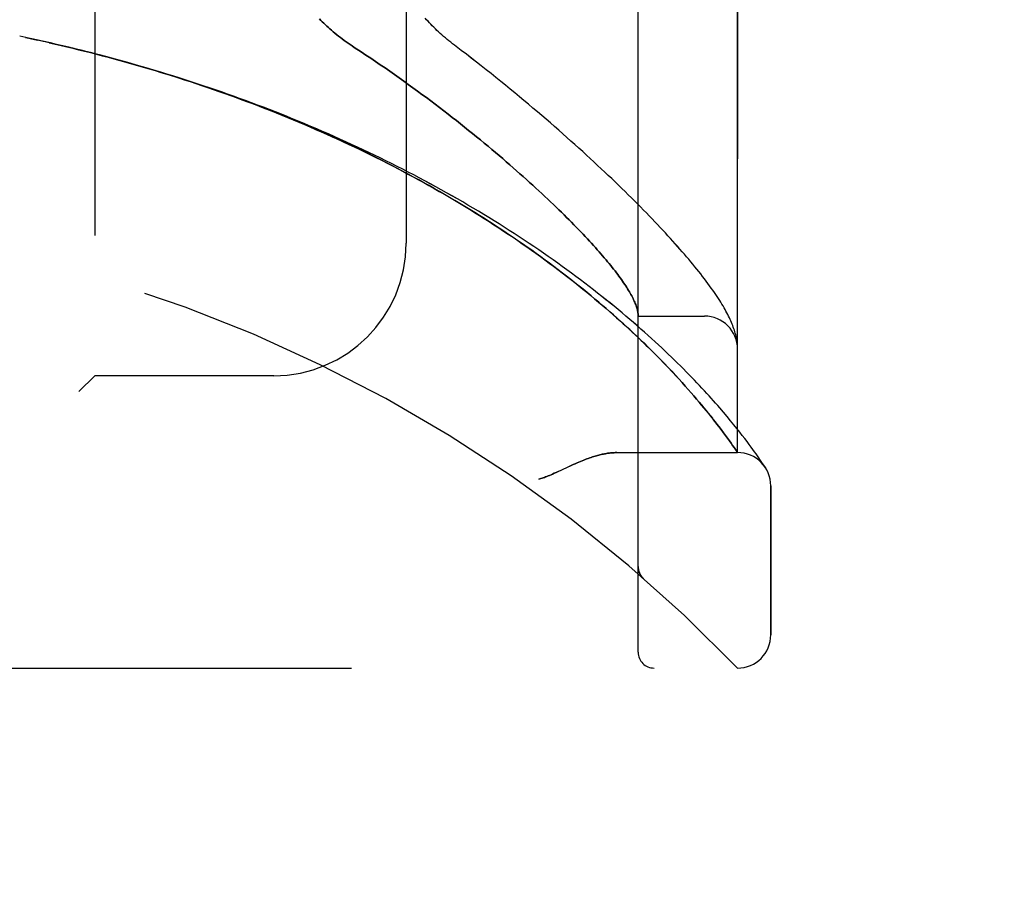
# Model space of a CAD drawing. Header units: inches. Extents: x 0 to 243, y 0 to 157.
# Tile 279 of 284: x 126.07 to 127.93, y 106.42 to 108.07. Entities that reach past the tile are written whole.
import ezdxf

# ---------------------------------------------------------------- set-up
doc = ezdxf.new("R2010")
doc.units = ezdxf.units.IN
doc.header["$LTSCALE"] = 13.357143
doc.header["$MEASUREMENT"] = 0
doc.linetypes.add('HIDDEN', pattern=[0.2, 0.1, -0.1])
doc.layers.get('0').update_dxf_attribs({"linetype": 'CONTINUOUS'})
for name, color, linetype in [('DIMENSIONS', 7, 'CONTINUOUS'), ('LEFTHAND_DOOR_ASSEMBLY', 7, 'CONTINUOUS'), ('RIGHTHAND_DOOR_ASSEMBLY', 7, 'CONTINUOUS')]:
    doc.layers.add(name, color=color, linetype=linetype)
doc.styles.get("Standard").update_dxf_attribs({"font": 'arial.ttf'})
doc.dimstyles.new('DIMSTYLE_1', dxfattribs={"dimtxt": 1.071429, "dimasz": 1.428571, "dimexe": 0.09, "dimexo": 0.07, "dimgap": 0.0375, "dimtad": 0, "dimtih": 1, "dimtoh": 1, "dimzin": 4, "dimdsep": 46, "dimtxsty": 'Standard', "dimblk": '_FILLED', "dimblk1": '_FILLED', "dimblk2": '_FILLED', "dimcen": 0.09, "dimadec": 3, "dimazin": 1, "dimtfac": 1, "dimtdec": 3, "dimtofl": 0, "dimtmove": 0, "dimatfit": 3, "dimldrblk": '_FILLED', "dimfxl": 0, "dimtolj": 1, "dimtzin": 4, "dimarcsym": 0})

# ---------------------------------------------------------------- blocks, each defined once
blk = doc.blocks.new('_FILLED')
at = {"color": 0, "linetype": 'ByBlock'}
blk.add_solid([(0, 0), (-1, 0.2), (-1, -0.2)], dxfattribs=at)
blk = doc.blocks.new('*D10')
at = {"layer": 'DIMENSIONS', "color": 2, "linetype": 'Continuous'}
for p, q in [((123.9524, 107.1964), (123.9524, 104.9103)), ((141.6184, 107.1964), (141.6184, 104.9103)), ((123.9524, 106.196), (130.3777, 106.196)), ((141.6184, 106.196), (135.1931, 106.196))]:
    blk.add_line(p, q, dxfattribs=at)
at = {"layer": 'DIMENSIONS', "color": 2, "linetype": 'Continuous', "xscale": 1.4285714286, "yscale": 1.4285714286, "zscale": 1.4285714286, "rotation": 180}
blk.add_blockref('_FILLED', (123.9524, 106.196), dxfattribs=at)
at = {"layer": 'DIMENSIONS', "color": 2, "linetype": 'Continuous', "xscale": 1.4285714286, "yscale": 1.4285714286, "zscale": 1.4285714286}
blk.add_blockref('_FILLED', (141.6184, 106.196), dxfattribs=at)
at = {"layer": 'DIMENSIONS', "color": 2, "linetype": 'Continuous', "insert": (132.7854, 106.7318), "char_height": 1.07143, "width": 5.894849, "attachment_point": 2, "line_spacing_factor": 0.9}
blk.add_mtext('17.67\\PUSABLE\\PDEPTH', dxfattribs=at)

msp = doc.modelspace()

# ---------------------------------------------------------------- linework, layer by layer
at = {"layer": 'LEFTHAND_DOOR_ASSEMBLY', "color": 8, "linetype": 'HIDDEN'}
for p, q in [((127.2389, 106.8752), (127.2389, 109.5177)), ((127.4264, 107.2514), (127.4264, 109.1414)), ((126.2139, 108.9964), (126.2139, 107.3964)), ((126.8014, 108.7464), (126.8014, 107.6464)), ((126.0839, 108.034), (126.0724, 108.0364)), ((126.0955, 108.0315), (126.0835, 108.0341)), ((126.1071, 108.029), (126.0955, 108.0315)), ((127.2389, 107.5089), (127.3639, 107.5089)), ((127.4256, 107.4588), (127.4254, 107.4599)), ((127.4257, 107.4581), (127.4256, 107.4588)), ((127.4257, 107.4574), (127.4257, 107.4581)), ((127.4259, 107.4557), (127.4259, 107.4563)), ((127.426, 107.455), (127.4259, 107.4557)), ((127.4261, 107.4543), (127.426, 107.455)), ((127.4261, 107.4536), (127.4261, 107.4543)), ((127.4262, 107.453), (127.4261, 107.4536)), ((127.2717, 107.4363), (127.263, 107.445)), ((127.2799, 107.428), (127.2717, 107.4363)), ((127.2877, 107.4199), (127.2799, 107.428)), ((127.2952, 107.4122), (127.2877, 107.4199)), ((127.3023, 107.4047), (127.2952, 107.4122)), ((126.2139, 107.3964), (126.1839, 107.3664)), ((126.5514, 107.3964), (126.2139, 107.3964)), ((127.3091, 107.3974), (127.3023, 107.4047)), ((127.3156, 107.3903), (127.3091, 107.3974)), ((127.3218, 107.3835), (127.3156, 107.3903)), ((127.3277, 107.3769), (127.3218, 107.3835)), ((127.3334, 107.3705), (127.3277, 107.3769)), ((127.3388, 107.3643), (127.3334, 107.3705)), ((127.344, 107.3582), (127.3388, 107.3643)), ((127.3491, 107.3524), (127.344, 107.3582)), ((127.3539, 107.3467), (127.3491, 107.3524)), ((127.3585, 107.3412), (127.3539, 107.3467)), ((127.3629, 107.3359), (127.3585, 107.3412)), ((127.3671, 107.3307), (127.3629, 107.3359)), ((127.3712, 107.3257), (127.3671, 107.3307)), ((127.3751, 107.3209), (127.3712, 107.3257)), ((127.3999, 107.3274), (127.3926, 107.3359)), ((127.4068, 107.3193), (127.3999, 107.3274)), ((127.4133, 107.3115), (127.4068, 107.3193)), ((127.3841, 107.3094), (127.3806, 107.3139)), ((127.3875, 107.305), (127.3841, 107.3094)), ((127.3907, 107.3008), (127.3875, 107.305)), ((127.3953, 107.2948), (127.3907, 107.3008)), ((127.4193, 107.3041), (127.4133, 107.3115)), ((127.425, 107.297), (127.4193, 107.3041)), ((127.3996, 107.289), (127.3953, 107.2948)), ((127.4037, 107.2836), (127.3996, 107.289)), ((127.4074, 107.2785), (127.4037, 107.2836)), ((127.4304, 107.2903), (127.425, 107.297)), ((127.4353, 107.2839), (127.4304, 107.2903)), ((127.44, 107.2779), (127.4353, 107.2839)), ((127.4109, 107.2737), (127.4074, 107.2785)), ((127.4141, 107.2692), (127.4109, 107.2737)), ((127.417, 107.2651), (127.4141, 107.2692)), ((127.4203, 107.2603), (127.417, 107.2651)), ((127.4443, 107.2722), (127.44, 107.2779)), ((127.4482, 107.2669), (127.4443, 107.2722)), ((127.4519, 107.2619), (127.4482, 107.2669)), ((127.1984, 107.2514), (127.4264, 107.2514)), ((127.4229, 107.2566), (127.4203, 107.2603)), ((127.4553, 107.2572), (127.4519, 107.2619)), ((127.4584, 107.2529), (127.4553, 107.2572)), ((127.4613, 107.2489), (127.4584, 107.2529)), ((127.4639, 107.2452), (127.4613, 107.2489)), ((127.4662, 107.2418), (127.4639, 107.2452)), ((127.4684, 107.2387), (127.4662, 107.2418)), ((127.4711, 107.2346), (127.4684, 107.2387)), ((127.4734, 107.2312), (127.4711, 107.2346)), ((127.4758, 107.2276), (127.4734, 107.2312)), ((127.4778, 107.2245), (127.4758, 107.2276)), ((127.4889, 106.9077), (127.4889, 107.1889)), ((127.2389, 107.0365), (127.2389, 107.032)), ((127.249, 107.014), (127.2492, 107.0139)), ((125.3626, 106.8452), (127.4264, 106.8452))]:
    msp.add_line(p, q, dxfattribs=at)
for points in [[(126.6377, 108.0691), (126.6403, 108.0664), (126.643, 108.0638), (126.6458, 108.0611), (126.6486, 108.0585), (126.6515, 108.0558), (126.6545, 108.0531), (126.6575, 108.0504), (126.6606, 108.0477), (126.6638, 108.045), (126.667, 108.0423), (126.6704, 108.0395), (126.6738, 108.0368), (126.6772, 108.0341), (126.6808, 108.0314), (126.6843, 108.0288), (126.688, 108.0261), (126.6917, 108.0234), (126.6955, 108.0208), (126.6993, 108.0182), (126.7032, 108.0156), (126.7162, 108.007)], [(126.9052, 108.0098), (126.8922, 108.0196), (126.8888, 108.0223), (126.8853, 108.0251), (126.8819, 108.0278), (126.8786, 108.0306), (126.8752, 108.0334), (126.872, 108.0362), (126.8688, 108.0391), (126.8656, 108.0419), (126.8625, 108.0448), (126.8594, 108.0476), (126.8565, 108.0505), (126.8535, 108.0534), (126.8507, 108.0563), (126.8479, 108.0591), (126.8451, 108.062), (126.8425, 108.0648), (126.8399, 108.0677), (126.8373, 108.0705)], [(126.1169, 108.0268), (126.1058, 108.0293), (126.0947, 108.0317)], [(127.263, 107.445), (127.2584, 107.4495), (127.2538, 107.454), (127.249, 107.4587), (127.2441, 107.4634), (127.239, 107.4682), (127.2338, 107.4732), (127.2284, 107.4782), (127.2229, 107.4834), (127.2171, 107.4887), (127.2112, 107.4941), (127.205, 107.4996), (127.1987, 107.5053), (127.1922, 107.511), (127.1855, 107.5169), (127.1787, 107.5229), (127.1717, 107.5289), (127.1645, 107.5349), (127.1573, 107.541), (127.1499, 107.5471), (127.1425, 107.5533), (127.135, 107.5594), (127.1274, 107.5655), (127.1197, 107.5717), (127.1119, 107.5778), (127.104, 107.5839), (127.096, 107.5901), (127.088, 107.5962), (127.0798, 107.6024), (127.0716, 107.6085), (127.0633, 107.6146), (127.055, 107.6207), (127.0465, 107.6268), (127.038, 107.6329), (127.0295, 107.6389), (127.0208, 107.645), (127.0121, 107.651), (127.0033, 107.657), (126.9944, 107.663), (126.9855, 107.669), (126.9765, 107.6749), (126.9674, 107.6808), (126.9583, 107.6867), (126.9491, 107.6926), (126.9399, 107.6984), (126.9306, 107.7042), (126.9213, 107.71), (126.9119, 107.7157), (126.9024, 107.7214), (126.8929, 107.7271), (126.8833, 107.7327), (126.8737, 107.7383), (126.8641, 107.7439), (126.8544, 107.7494), (126.8446, 107.7549), (126.8348, 107.7604), (126.825, 107.7658), (126.8151, 107.7711), (126.8051, 107.7765), (126.7952, 107.7818), (126.7852, 107.787), (126.7751, 107.7923), (126.765, 107.7974), (126.7549, 107.8026), (126.7447, 107.8077), (126.7345, 107.8127), (126.7243, 107.8177), (126.714, 107.8227), (126.7037, 107.8276), (126.6934, 107.8325), (126.683, 107.8373), (126.6726, 107.8421), (126.6622, 107.8469), (126.6517, 107.8516), (126.6412, 107.8562), (126.6307, 107.8609), (126.6202, 107.8654), (126.6096, 107.87), (126.599, 107.8744), (126.5884, 107.8789), (126.5777, 107.8833), (126.5671, 107.8876), (126.5564, 107.8919), (126.5457, 107.8962), (126.5349, 107.9004), (126.5242, 107.9045), (126.5134, 107.9087), (126.5026, 107.9127), (126.4918, 107.9168), (126.481, 107.9207), (126.4701, 107.9247), (126.4593, 107.9286), (126.4484, 107.9324), (126.4375, 107.9362), (126.4266, 107.94), (126.4157, 107.9437), (126.4047, 107.9473), (126.3938, 107.9509), (126.3828, 107.9545), (126.3718, 107.958), (126.3608, 107.9615), (126.3498, 107.965), (126.3388, 107.9684), (126.3278, 107.9717), (126.3167, 107.975), (126.3057, 107.9783), (126.2946, 107.9815), (126.2836, 107.9846), (126.2725, 107.9878), (126.2614, 107.9908), (126.2503, 107.9939), (126.2393, 107.9969), (126.2282, 107.9998), (126.2171, 108.0027), (126.2059, 108.0056), (126.1948, 108.0084), (126.1837, 108.0111), (126.1726, 108.0139), (126.1615, 108.0165), (126.1503, 108.0192), (126.1392, 108.0218), (126.1281, 108.0243), (126.1071, 108.029)], [(127.3926, 107.3359), (127.3888, 107.3402), (127.3849, 107.3447), (127.3809, 107.3492), (127.3768, 107.3538), (127.3726, 107.3585), (127.3682, 107.3632), (127.3638, 107.3681), (127.3592, 107.373), (127.3545, 107.3779), (127.3497, 107.383), (127.3448, 107.3881), (127.3398, 107.3933), (127.3347, 107.3986), (127.3294, 107.4039), (127.3241, 107.4093), (127.3186, 107.4148), (127.313, 107.4203), (127.3073, 107.4259), (127.3015, 107.4315), (127.2956, 107.4372), (127.2896, 107.4429), (127.2834, 107.4487), (127.2771, 107.4545), (127.2708, 107.4604), (127.2643, 107.4663), (127.2577, 107.4723), (127.251, 107.4783), (127.2442, 107.4843), (127.2372, 107.4904), (127.2302, 107.4965), (127.2231, 107.5026), (127.2158, 107.5087), (127.2085, 107.5149), (127.2011, 107.5211), (127.1935, 107.5273), (127.1859, 107.5336), (127.1781, 107.5398), (127.1703, 107.546), (127.1624, 107.5523), (127.1544, 107.5586), (127.1463, 107.5648), (127.1381, 107.5711), (127.1298, 107.5774), (127.1214, 107.5837), (127.113, 107.5899), (127.1044, 107.5962), (127.0958, 107.6025), (127.0871, 107.6087), (127.0783, 107.615), (127.0694, 107.6212), (127.0605, 107.6274), (127.0514, 107.6337), (127.0423, 107.6399), (127.0331, 107.646), (127.0239, 107.6522), (127.0146, 107.6583), (127.0052, 107.6644), (126.9957, 107.6705), (126.9862, 107.6766), (126.9767, 107.6826), (126.967, 107.6887), (126.9573, 107.6946), (126.9475, 107.7006), (126.9377, 107.7065), (126.9278, 107.7124), (126.9179, 107.7183), (126.9079, 107.7241), (126.8978, 107.7299), (126.8877, 107.7357), (126.8776, 107.7414), (126.8674, 107.7471), (126.8571, 107.7527), (126.8468, 107.7584), (126.8365, 107.7639), (126.8261, 107.7695), (126.8157, 107.775), (126.8052, 107.7804), (126.7947, 107.7858), (126.7841, 107.7912), (126.7735, 107.7966), (126.7629, 107.8018), (126.7522, 107.8071), (126.7415, 107.8123), (126.7307, 107.8175), (126.72, 107.8226), (126.7091, 107.8276), (126.6983, 107.8327), (126.6874, 107.8376), (126.6765, 107.8426), (126.6656, 107.8475), (126.6546, 107.8523), (126.6436, 107.8571), (126.6326, 107.8619), (126.6215, 107.8666), (126.6104, 107.8712), (126.5993, 107.8758), (126.5882, 107.8804), (126.577, 107.8849), (126.5658, 107.8894), (126.5546, 107.8938), (126.5434, 107.8982), (126.5322, 107.9025), (126.5209, 107.9068), (126.5096, 107.911), (126.4983, 107.9152), (126.487, 107.9194), (126.4757, 107.9234), (126.4643, 107.9275), (126.4529, 107.9315), (126.4415, 107.9354), (126.4301, 107.9393), (126.4187, 107.9432), (126.4073, 107.947), (126.3959, 107.9507), (126.3844, 107.9544), (126.3729, 107.9581), (126.3615, 107.9617), (126.35, 107.9653), (126.3385, 107.9688), (126.3269, 107.9722), (126.3154, 107.9756), (126.3039, 107.979), (126.2924, 107.9823), (126.2808, 107.9856), (126.2693, 107.9888), (126.2577, 107.992), (126.2461, 107.9951), (126.2346, 107.9982), (126.223, 108.0013), (126.2114, 108.0042), (126.1998, 108.0072), (126.1883, 108.0101), (126.1767, 108.0129), (126.1651, 108.0157), (126.1535, 108.0185), (126.1419, 108.0212), (126.1303, 108.0238), (126.1187, 108.0265)], [(126.7162, 108.007), (126.7254, 108.001), (126.7344, 107.995), (126.7435, 107.9889), (126.7525, 107.9828), (126.7614, 107.9767), (126.7703, 107.9705), (126.7792, 107.9643), (126.7879, 107.9581), (126.7967, 107.9519), (126.8053, 107.9457), (126.814, 107.9395), (126.8225, 107.9332), (126.831, 107.927), (126.8394, 107.9208), (126.8477, 107.9146), (126.856, 107.9083), (126.8641, 107.9021), (126.8722, 107.8959), (126.8802, 107.8897), (126.8882, 107.8836), (126.896, 107.8774), (126.9038, 107.8713), (126.9115, 107.8652), (126.9191, 107.8591), (126.9266, 107.853), (126.934, 107.847), (126.9413, 107.841), (126.9486, 107.835), (126.9557, 107.8291), (126.9628, 107.8232), (126.9698, 107.8173), (126.9766, 107.8115), (126.9834, 107.8057), (126.9901, 107.8), (126.9967, 107.7943), (127.0032, 107.7886), (127.0096, 107.783), (127.0159, 107.7774), (127.0221, 107.7719), (127.0282, 107.7664), (127.0342, 107.761), (127.0401, 107.7556), (127.046, 107.7503), (127.0517, 107.745), (127.0573, 107.7398), (127.0629, 107.7346), (127.0683, 107.7295), (127.0737, 107.7244), (127.079, 107.7194), (127.0841, 107.7144), (127.0892, 107.7095), (127.0942, 107.7046), (127.0991, 107.6998), (127.1039, 107.695), (127.1086, 107.6903), (127.1132, 107.6857), (127.1177, 107.6811), (127.1222, 107.6765), (127.1265, 107.672), (127.1308, 107.6676), (127.135, 107.6632), (127.139, 107.6589), (127.143, 107.6546), (127.1469, 107.6504), (127.1507, 107.6463), (127.1545, 107.6422), (127.1581, 107.6381), (127.1617, 107.6341), (127.1651, 107.6302), (127.1685, 107.6263), (127.1718, 107.6225), (127.175, 107.6187), (127.1782, 107.615), (127.1812, 107.6114), (127.1842, 107.6078), (127.187, 107.6042), (127.1898, 107.6007), (127.1926, 107.5973), (127.1952, 107.5939), (127.1978, 107.5906), (127.2002, 107.5873), (127.2026, 107.5841), (127.2049, 107.5809), (127.2072, 107.5778), (127.2093, 107.5747), (127.2114, 107.5717), (127.2134, 107.5687), (127.2153, 107.5658), (127.2172, 107.563), (127.2189, 107.5602), (127.2206, 107.5574), (127.2222, 107.5547), (127.2238, 107.5521), (127.2252, 107.5495), (127.2266, 107.5469), (127.2279, 107.5444), (127.2292, 107.542), (127.2303, 107.5396), (127.2314, 107.5373), (127.2324, 107.535), (127.2334, 107.5327), (127.2342, 107.5305), (127.235, 107.5284), (127.2357, 107.5263), (127.2364, 107.5242), (127.2369, 107.5223), (127.2374, 107.5203), (127.2379, 107.5184), (127.2382, 107.5166), (127.2385, 107.5148), (127.2387, 107.513)], [(127.4254, 107.4599), (127.425, 107.4625), (127.4246, 107.4652), (127.4241, 107.4679), (127.4234, 107.4707), (127.4228, 107.4735), (127.422, 107.4764), (127.4212, 107.4792), (127.4203, 107.4821), (127.4194, 107.485), (127.4183, 107.488), (127.4172, 107.4909), (127.4161, 107.4938), (127.4149, 107.4968), (127.4136, 107.4997), (127.4123, 107.5027), (127.4109, 107.5058), (127.4094, 107.5088), (127.4078, 107.5119), (127.4062, 107.515), (127.4045, 107.5182), (127.4028, 107.5214), (127.4009, 107.5247), (127.399, 107.528), (127.3969, 107.5314), (127.3948, 107.5349), (127.3926, 107.5384), (127.3903, 107.542), (127.3878, 107.5458), (127.3853, 107.5496), (127.3826, 107.5536), (127.3797, 107.5577), (127.3768, 107.5618), (127.3737, 107.5661), (127.3705, 107.5704), (127.3672, 107.5748), (127.3639, 107.5793), (127.3604, 107.5838), (127.3569, 107.5883), (127.3533, 107.5928), (127.3497, 107.5974), (127.346, 107.6019), (127.3422, 107.6066), (127.3383, 107.6112), (127.3343, 107.6159), (127.3303, 107.6207), (127.3262, 107.6255), (127.322, 107.6303), (127.3177, 107.6352), (127.3134, 107.6402), (127.3089, 107.6451), (127.3044, 107.6502), (127.2998, 107.6552), (127.2951, 107.6604), (127.2903, 107.6656), (127.2855, 107.6708), (127.2805, 107.6761), (127.2755, 107.6814), (127.2704, 107.6868), (127.2651, 107.6922), (127.2598, 107.6977), (127.2544, 107.7033), (127.249, 107.7089), (127.2434, 107.7146), (127.2377, 107.7203), (127.232, 107.726), (127.2261, 107.7319), (127.2202, 107.7377), (127.2141, 107.7437), (127.208, 107.7497), (127.2018, 107.7557), (127.1955, 107.7618), (127.189, 107.768), (127.1825, 107.7742), (127.1759, 107.7804), (127.1692, 107.7867), (127.1624, 107.7931), (127.1555, 107.7995), (127.1485, 107.8059), (127.1414, 107.8125), (127.1342, 107.819), (127.127, 107.8256), (127.1196, 107.8323), (127.1121, 107.839), (127.1045, 107.8457), (127.0968, 107.8525), (127.0891, 107.8594), (127.0812, 107.8663), (127.0733, 107.8732), (127.0652, 107.8801), (127.0571, 107.8871), (127.0488, 107.8942), (127.0405, 107.9012), (127.0321, 107.9083), (127.0235, 107.9154), (127.0149, 107.9226), (127.0062, 107.9298), (126.9975, 107.937), (126.9886, 107.9442), (126.9796, 107.9515), (126.9706, 107.9587), (126.9615, 107.966), (126.9523, 107.9733), (126.943, 107.9806), (126.9337, 107.9879), (126.9243, 107.9952), (126.9148, 108.0025), (126.9052, 108.0098)], [(127.2387, 107.513), (127.2387, 107.5125), (127.2388, 107.512), (127.2388, 107.5116), (127.2388, 107.5112), (127.2389, 107.5109), (127.2389, 107.5105), (127.2389, 107.5102), (127.2389, 107.5099)], [(127.4259, 107.4563), (127.4258, 107.4567), (127.4257, 107.4574)], [(127.4264, 107.4475), (127.4264, 107.4479), (127.4264, 107.4482), (127.4264, 107.4486), (127.4264, 107.449), (127.4264, 107.4494), (127.4264, 107.4497), (127.4263, 107.4501), (127.4263, 107.4505), (127.4263, 107.4508), (127.4263, 107.4512), (127.4263, 107.4516), (127.4262, 107.4519), (127.4262, 107.4523), (127.4262, 107.453)], [(127.3806, 107.3139), (127.3788, 107.3162), (127.3751, 107.3209)], [(127.1984, 107.2514), (127.1968, 107.2514), (127.1952, 107.2514), (127.1935, 107.2513), (127.1919, 107.2512), (127.1902, 107.2511), (127.1884, 107.251), (127.1866, 107.2508), (127.1848, 107.2506), (127.183, 107.2504), (127.1811, 107.2501), (127.1792, 107.2498), (127.1772, 107.2494), (127.1752, 107.2491), (127.1732, 107.2487), (127.1711, 107.2482), (127.169, 107.2477), (127.1668, 107.2472), (127.1646, 107.2466), (127.1623, 107.246), (127.16, 107.2454), (127.1576, 107.2447), (127.1552, 107.244), (127.1527, 107.2432), (127.1501, 107.2423), (127.1475, 107.2414), (127.1448, 107.2405), (127.1421, 107.2395), (127.1392, 107.2384), (127.1363, 107.2373), (127.1333, 107.2361), (127.1301, 107.2348), (127.1269, 107.2334), (127.1235, 107.232), (127.12, 107.2305), (127.1164, 107.2288), (127.1126, 107.2271), (127.1086, 107.2253), (127.0916, 107.2174)], [(127.4264, 107.2514), (127.4264, 107.2515), (127.4229, 107.2566)], [(127.0916, 107.2174), (127.0877, 107.2156), (127.0841, 107.2139), (127.0807, 107.2124), (127.0775, 107.211), (127.0745, 107.2097), (127.0717, 107.2085), (127.069, 107.2075), (127.0665, 107.2065), (127.0642, 107.2056), (127.0619, 107.2048), (127.0597, 107.2041), (127.0576, 107.2033), (127.0555, 107.2027), (127.0534, 107.202), (127.0514, 107.2014)], [(127.4788, 107.2229), (127.4788, 107.223), (127.4778, 107.2245)], [(127.2389, 107.0363), (127.2389, 107.0359), (127.2389, 107.0353), (127.2389, 107.0347), (127.239, 107.034), (127.239, 107.0334), (127.2391, 107.0328), (127.2392, 107.0322), (127.2393, 107.0316), (127.2394, 107.031), (127.2395, 107.0304), (127.2396, 107.0298), (127.2398, 107.0292), (127.2399, 107.0286), (127.2401, 107.028), (127.2403, 107.0274), (127.2405, 107.0269), (127.2407, 107.0263), (127.2409, 107.0257)], [(127.2409, 107.0257), (127.2411, 107.0251), (127.2414, 107.0246), (127.2416, 107.024), (127.2419, 107.0234), (127.2422, 107.0229), (127.2424, 107.0223), (127.2427, 107.0218), (127.2431, 107.0212), (127.2434, 107.0207), (127.2437, 107.0202), (127.244, 107.0197), (127.2444, 107.0192), (127.2447, 107.0187), (127.2451, 107.0182)], [(127.2492, 107.0139), (127.249, 107.0141), (127.2487, 107.0143), (127.2485, 107.0145), (127.2483, 107.0147), (127.248, 107.0149), (127.2478, 107.0151), (127.2476, 107.0153), (127.2474, 107.0156), (127.2472, 107.0158), (127.247, 107.016), (127.2468, 107.0162), (127.2466, 107.0164), (127.2464, 107.0166), (127.2462, 107.0169), (127.246, 107.0171), (127.2458, 107.0173), (127.2456, 107.0175), (127.2455, 107.0178), (127.2453, 107.018), (127.2451, 107.0182)]]:
    msp.add_lwpolyline(points, dxfattribs=at)
for centre, radius, start, end in [((125.4264, 104.9213), 2.7751, 43.8884, 90), ((126.5514, 107.6464), 0.25, 270, 360), ((127.3639, 107.4464), 0.0625, 0, 90), ((127.4264, 107.1889), 0.0625, 0, 90), ((127.4264, 106.9077), 0.0625, 270, 360), ((127.2689, 106.8752), 0.03, 180, 270)]:
    msp.add_arc(centre, radius, start, end, dxfattribs=at)
at = {"layer": 'RIGHTHAND_DOOR_ASSEMBLY', "color": 8, "linetype": 'HIDDEN'}
for p, q in [((127.2389, 109.5177), (127.2389, 106.8752)), ((127.4264, 109.1414), (127.4264, 107.2514)), ((126.2139, 108.9964), (126.2139, 107.3964)), ((126.8014, 108.7464), (126.8014, 107.6464)), ((126.0839, 108.034), (126.0724, 108.0364)), ((126.0835, 108.0341), (126.0955, 108.0315)), ((126.0946, 108.0317), (126.1058, 108.0293)), ((126.1071, 108.029), (126.0955, 108.0315)), ((126.1187, 108.0265), (126.1058, 108.0293)), ((127.2389, 107.5089), (127.3639, 107.5089)), ((127.4256, 107.4588), (127.4254, 107.4599)), ((127.4257, 107.4581), (127.4256, 107.4588)), ((127.4257, 107.4574), (127.4257, 107.4581)), ((127.4259, 107.4557), (127.4259, 107.4564)), ((127.426, 107.455), (127.4259, 107.4557)), ((127.4261, 107.4543), (127.426, 107.455)), ((127.4261, 107.4537), (127.4261, 107.4543)), ((127.4262, 107.453), (127.4261, 107.4537)), ((127.2627, 107.4452), (127.2715, 107.4365)), ((127.2715, 107.4365), (127.2797, 107.4282)), ((127.2797, 107.4282), (127.2875, 107.4201)), ((127.2875, 107.4201), (127.295, 107.4123)), ((127.295, 107.4123), (127.3021, 107.4048)), ((126.1839, 107.3664), (126.2139, 107.3964)), ((126.5514, 107.3964), (126.2139, 107.3964)), ((127.3021, 107.4048), (127.3089, 107.3975)), ((127.3089, 107.3975), (127.3155, 107.3905)), ((127.3155, 107.3905), (127.3217, 107.3836)), ((127.3217, 107.3836), (127.3276, 107.377)), ((127.3276, 107.377), (127.3333, 107.3706)), ((127.3333, 107.3706), (127.3387, 107.3644)), ((127.3387, 107.3644), (127.344, 107.3583)), ((127.344, 107.3583), (127.349, 107.3525)), ((127.349, 107.3525), (127.3538, 107.3468)), ((127.3538, 107.3468), (127.3584, 107.3413)), ((127.3584, 107.3413), (127.3628, 107.3359)), ((127.3628, 107.3359), (127.3671, 107.3308)), ((127.3671, 107.3308), (127.3711, 107.3257)), ((127.3711, 107.3257), (127.375, 107.3209)), ((127.3999, 107.3274), (127.3926, 107.3359)), ((127.4068, 107.3193), (127.3999, 107.3274)), ((127.4133, 107.3115), (127.4068, 107.3193)), ((127.3806, 107.3139), (127.3841, 107.3094)), ((127.3841, 107.3094), (127.3875, 107.305)), ((127.3875, 107.305), (127.3907, 107.3008)), ((127.3907, 107.3008), (127.3953, 107.2948)), ((127.4193, 107.3041), (127.4133, 107.3115)), ((127.425, 107.297), (127.4193, 107.3041)), ((127.3953, 107.2948), (127.3996, 107.289)), ((127.3996, 107.289), (127.4037, 107.2836)), ((127.4037, 107.2836), (127.4074, 107.2784)), ((127.4304, 107.2903), (127.425, 107.297)), ((127.4353, 107.2839), (127.4304, 107.2903)), ((127.44, 107.2779), (127.4353, 107.2839)), ((127.4074, 107.2784), (127.4109, 107.2737)), ((127.4109, 107.2737), (127.4141, 107.2692)), ((127.4141, 107.2692), (127.417, 107.265)), ((127.4443, 107.2722), (127.44, 107.2779)), ((127.4483, 107.2669), (127.4443, 107.2722)), ((127.4519, 107.2619), (127.4483, 107.2669)), ((127.1984, 107.2514), (127.4264, 107.2514)), ((127.4553, 107.2572), (127.4519, 107.2619)), ((127.4584, 107.2529), (127.4553, 107.2572)), ((127.4613, 107.2489), (127.4584, 107.2529)), ((127.4639, 107.2452), (127.4613, 107.2489)), ((127.4662, 107.2418), (127.4639, 107.2452)), ((127.4684, 107.2387), (127.4662, 107.2418)), ((127.4711, 107.2346), (127.4684, 107.2387)), ((127.4734, 107.2312), (127.4711, 107.2346)), ((127.4758, 107.2276), (127.4734, 107.2312)), ((127.4778, 107.2245), (127.4758, 107.2276)), ((127.4778, 107.2245), (127.4791, 107.2225)), ((127.4788, 107.223), (127.4788, 107.2231)), ((127.4791, 107.2225), (127.4788, 107.2229)), ((127.4889, 107.1889), (127.4889, 106.9077)), ((127.2389, 107.0365), (127.2389, 107.0319)), ((127.249, 107.014), (127.2492, 107.0139)), ((125.3626, 106.8452), (127.4264, 106.8452))]:
    msp.add_line(p, q, dxfattribs=at)
for points in [[(126.7162, 108.007), (126.7032, 108.0156), (126.6993, 108.0182), (126.6955, 108.0208), (126.6917, 108.0234), (126.688, 108.0261), (126.6843, 108.0288), (126.6808, 108.0314), (126.6772, 108.0341), (126.6738, 108.0368), (126.6704, 108.0395), (126.667, 108.0423), (126.6638, 108.045), (126.6606, 108.0477), (126.6575, 108.0504), (126.6545, 108.0531), (126.6515, 108.0558), (126.6486, 108.0585), (126.6458, 108.0611), (126.643, 108.0638), (126.6403, 108.0664), (126.6377, 108.0691)], [(126.9052, 108.0098), (126.8922, 108.0196), (126.8887, 108.0223), (126.8853, 108.0251), (126.8819, 108.0278), (126.8786, 108.0306), (126.8752, 108.0334), (126.872, 108.0362), (126.8688, 108.0391), (126.8656, 108.0419), (126.8625, 108.0448), (126.8594, 108.0477), (126.8564, 108.0505), (126.8535, 108.0534), (126.8506, 108.0563), (126.8479, 108.0591), (126.8451, 108.062), (126.8424, 108.0649), (126.8398, 108.0677), (126.8373, 108.0705)], [(127.3926, 107.3359), (127.3888, 107.3402), (127.3849, 107.3447), (127.3809, 107.3492), (127.3768, 107.3538), (127.3726, 107.3584), (127.3682, 107.3632), (127.3638, 107.368), (127.3592, 107.3729), (127.3545, 107.3779), (127.3497, 107.383), (127.3448, 107.3881), (127.3398, 107.3933), (127.3347, 107.3986), (127.3295, 107.4039), (127.3241, 107.4093), (127.3186, 107.4148), (127.313, 107.4203), (127.3073, 107.4258), (127.3015, 107.4315), (127.2956, 107.4372), (127.2896, 107.4429), (127.2834, 107.4487), (127.2772, 107.4545), (127.2708, 107.4604), (127.2643, 107.4663), (127.2577, 107.4723), (127.251, 107.4783), (127.2442, 107.4843), (127.2373, 107.4904), (127.2302, 107.4965), (127.2231, 107.5026), (127.2159, 107.5087), (127.2085, 107.5149), (127.2011, 107.5211), (127.1935, 107.5273), (127.1859, 107.5335), (127.1782, 107.5398), (127.1703, 107.546), (127.1624, 107.5523), (127.1544, 107.5585), (127.1463, 107.5648), (127.1381, 107.5711), (127.1298, 107.5774), (127.1214, 107.5836), (127.113, 107.5899), (127.1044, 107.5962), (127.0958, 107.6025), (127.0871, 107.6087), (127.0783, 107.615), (127.0694, 107.6212), (127.0605, 107.6274), (127.0514, 107.6336), (127.0423, 107.6398), (127.0332, 107.646), (127.0239, 107.6522), (127.0146, 107.6583), (127.0052, 107.6644), (126.9958, 107.6705), (126.9863, 107.6766), (126.9767, 107.6826), (126.967, 107.6886), (126.9573, 107.6946), (126.9476, 107.7006), (126.9377, 107.7065), (126.9278, 107.7124), (126.9179, 107.7183), (126.9079, 107.7241), (126.8979, 107.7299), (126.8878, 107.7357), (126.8776, 107.7414), (126.8674, 107.7471), (126.8572, 107.7527), (126.8469, 107.7584), (126.8365, 107.7639), (126.8261, 107.7695), (126.8157, 107.775), (126.8052, 107.7804), (126.7947, 107.7858), (126.7841, 107.7912), (126.7735, 107.7965), (126.7629, 107.8018), (126.7522, 107.8071), (126.7415, 107.8123), (126.7308, 107.8174), (126.72, 107.8226), (126.7092, 107.8276), (126.6983, 107.8327), (126.6874, 107.8376), (126.6765, 107.8426), (126.6656, 107.8475), (126.6546, 107.8523), (126.6436, 107.8571), (126.6326, 107.8619), (126.6215, 107.8666), (126.6104, 107.8712), (126.5993, 107.8758), (126.5882, 107.8804), (126.577, 107.8849), (126.5659, 107.8894), (126.5547, 107.8938), (126.5434, 107.8982), (126.5322, 107.9025), (126.5209, 107.9068), (126.5096, 107.911), (126.4983, 107.9152), (126.487, 107.9194), (126.4757, 107.9234), (126.4643, 107.9275), (126.4529, 107.9315), (126.4416, 107.9354), (126.4302, 107.9393), (126.4187, 107.9432), (126.4073, 107.947), (126.3959, 107.9507), (126.3844, 107.9544), (126.3729, 107.9581), (126.3615, 107.9617), (126.35, 107.9652), (126.3385, 107.9688), (126.327, 107.9722), (126.3154, 107.9756), (126.3039, 107.979), (126.2924, 107.9823), (126.2808, 107.9856), (126.2693, 107.9888), (126.2577, 107.992), (126.2462, 107.9951), (126.2346, 107.9982), (126.223, 108.0013), (126.2114, 108.0042), (126.1998, 108.0072), (126.1883, 108.0101), (126.1767, 108.0129), (126.1651, 108.0157), (126.1535, 108.0185), (126.1419, 108.0212), (126.1303, 108.0238), (126.1169, 108.0268)], [(126.128, 108.0243), (126.1392, 108.0218), (126.1503, 108.0192), (126.1614, 108.0166), (126.1725, 108.0139), (126.1836, 108.0112), (126.1948, 108.0084), (126.2059, 108.0056), (126.217, 108.0027), (126.2281, 107.9998), (126.2391, 107.9969), (126.2502, 107.9939), (126.2613, 107.9909), (126.2724, 107.9878), (126.2834, 107.9847), (126.2945, 107.9815), (126.3055, 107.9783), (126.3166, 107.975), (126.3276, 107.9717), (126.3386, 107.9684), (126.3496, 107.965), (126.3606, 107.9616), (126.3716, 107.9581), (126.3826, 107.9546), (126.3936, 107.951), (126.4045, 107.9474), (126.4154, 107.9437), (126.4264, 107.94), (126.4373, 107.9363), (126.4481, 107.9325), (126.459, 107.9286), (126.4699, 107.9248), (126.4807, 107.9208), (126.4915, 107.9169), (126.5023, 107.9128), (126.5131, 107.9088), (126.5239, 107.9046), (126.5346, 107.9005), (126.5454, 107.8963), (126.5561, 107.892), (126.5668, 107.8877), (126.5774, 107.8834), (126.5881, 107.879), (126.5987, 107.8746), (126.6093, 107.8701), (126.6198, 107.8656), (126.6304, 107.861), (126.6409, 107.8564), (126.6513, 107.8517), (126.6618, 107.847), (126.6722, 107.8423), (126.6826, 107.8375), (126.693, 107.8327), (126.7033, 107.8278), (126.7136, 107.8229), (126.7239, 107.8179), (126.7341, 107.8129), (126.7443, 107.8079), (126.7545, 107.8028), (126.7646, 107.7977), (126.7747, 107.7925), (126.7847, 107.7873), (126.7947, 107.782), (126.8047, 107.7767), (126.8146, 107.7714), (126.8245, 107.766), (126.8344, 107.7606), (126.8442, 107.7552), (126.8539, 107.7497), (126.8636, 107.7441), (126.8733, 107.7386), (126.8829, 107.733), (126.8924, 107.7273), (126.9019, 107.7217), (126.9114, 107.716), (126.9208, 107.7103), (126.9301, 107.7045), (126.9394, 107.6987), (126.9487, 107.6929), (126.9578, 107.687), (126.9669, 107.6811), (126.976, 107.6752), (126.985, 107.6693), (126.9939, 107.6633), (127.0028, 107.6574), (127.0116, 107.6514), (127.0203, 107.6453), (127.0289, 107.6393), (127.0375, 107.6332), (127.046, 107.6272), (127.0545, 107.6211), (127.0628, 107.615), (127.0711, 107.6089), (127.0793, 107.6027), (127.0875, 107.5966), (127.0955, 107.5905), (127.1035, 107.5843), (127.1114, 107.5782), (127.1191, 107.5721), (127.1268, 107.5659), (127.1345, 107.5598), (127.142, 107.5537), (127.1494, 107.5476), (127.1568, 107.5414), (127.164, 107.5354), (127.1712, 107.5293), (127.1782, 107.5233), (127.185, 107.5173), (127.1917, 107.5114), (127.1983, 107.5057), (127.2046, 107.5), (127.2108, 107.4944), (127.2167, 107.489), (127.2225, 107.4837), (127.2281, 107.4785), (127.2335, 107.4735), (127.2387, 107.4685), (127.2438, 107.4637), (127.2487, 107.4589), (127.2535, 107.4543), (127.2582, 107.4497), (127.2627, 107.4452)], [(127.2387, 107.513), (127.2385, 107.5148), (127.2382, 107.5166), (127.2379, 107.5184), (127.2374, 107.5203), (127.2369, 107.5223), (127.2364, 107.5242), (127.2357, 107.5263), (127.235, 107.5284), (127.2342, 107.5305), (127.2334, 107.5327), (127.2324, 107.535), (127.2314, 107.5373), (127.2303, 107.5396), (127.2292, 107.542), (127.2279, 107.5444), (127.2266, 107.5469), (127.2252, 107.5495), (127.2238, 107.5521), (127.2222, 107.5547), (127.2206, 107.5574), (127.2189, 107.5602), (127.2172, 107.563), (127.2153, 107.5658), (127.2134, 107.5687), (127.2114, 107.5717), (127.2093, 107.5747), (127.2072, 107.5778), (127.2049, 107.5809), (127.2026, 107.5841), (127.2002, 107.5873), (127.1978, 107.5906), (127.1952, 107.5939), (127.1926, 107.5973), (127.1898, 107.6007), (127.187, 107.6042), (127.1842, 107.6078), (127.1812, 107.6114), (127.1782, 107.615), (127.175, 107.6187), (127.1718, 107.6225), (127.1685, 107.6263), (127.1651, 107.6302), (127.1617, 107.6341), (127.1581, 107.6381), (127.1545, 107.6422), (127.1507, 107.6463), (127.1469, 107.6504), (127.143, 107.6546), (127.139, 107.6589), (127.135, 107.6632), (127.1308, 107.6676), (127.1265, 107.672), (127.1222, 107.6765), (127.1177, 107.6811), (127.1132, 107.6857), (127.1086, 107.6903), (127.1039, 107.695), (127.0991, 107.6998), (127.0942, 107.7046), (127.0892, 107.7095), (127.0841, 107.7144), (127.079, 107.7194), (127.0737, 107.7244), (127.0683, 107.7295), (127.0629, 107.7346), (127.0573, 107.7398), (127.0517, 107.745), (127.046, 107.7503), (127.0401, 107.7556), (127.0342, 107.761), (127.0282, 107.7664), (127.0221, 107.7719), (127.0159, 107.7774), (127.0096, 107.783), (127.0032, 107.7886), (126.9967, 107.7943), (126.9901, 107.8), (126.9834, 107.8057), (126.9766, 107.8115), (126.9698, 107.8173), (126.9628, 107.8232), (126.9557, 107.8291), (126.9486, 107.835), (126.9413, 107.841), (126.934, 107.847), (126.9266, 107.853), (126.9191, 107.8591), (126.9115, 107.8652), (126.9038, 107.8713), (126.896, 107.8774), (126.8882, 107.8836), (126.8802, 107.8897), (126.8722, 107.8959), (126.8641, 107.9021), (126.856, 107.9083), (126.8477, 107.9146), (126.8394, 107.9208), (126.831, 107.927), (126.8225, 107.9332), (126.814, 107.9395), (126.8053, 107.9457), (126.7967, 107.9519), (126.7879, 107.9581), (126.7792, 107.9643), (126.7703, 107.9705), (126.7614, 107.9767), (126.7525, 107.9828), (126.7435, 107.9889), (126.7344, 107.995), (126.7254, 108.001), (126.7162, 108.007)], [(127.4254, 107.4599), (127.425, 107.4625), (127.4246, 107.4652), (127.4241, 107.4679), (127.4234, 107.4707), (127.4228, 107.4735), (127.422, 107.4764), (127.4212, 107.4793), (127.4203, 107.4821), (127.4194, 107.485), (127.4183, 107.488), (127.4172, 107.4909), (127.4161, 107.4938), (127.4149, 107.4968), (127.4136, 107.4997), (127.4123, 107.5027), (127.4109, 107.5058), (127.4094, 107.5088), (127.4078, 107.5119), (127.4062, 107.515), (127.4045, 107.5182), (127.4028, 107.5214), (127.4009, 107.5247), (127.399, 107.528), (127.3969, 107.5314), (127.3948, 107.5349), (127.3926, 107.5384), (127.3903, 107.5421), (127.3878, 107.5458), (127.3853, 107.5496), (127.3826, 107.5536), (127.3797, 107.5577), (127.3768, 107.5618), (127.3737, 107.5661), (127.3705, 107.5704), (127.3672, 107.5748), (127.3639, 107.5793), (127.3604, 107.5838), (127.3569, 107.5883), (127.3533, 107.5928), (127.3497, 107.5974), (127.3459, 107.6019), (127.3422, 107.6066), (127.3383, 107.6112), (127.3343, 107.6159), (127.3303, 107.6207), (127.3262, 107.6255), (127.322, 107.6303), (127.3177, 107.6352), (127.3133, 107.6402), (127.3089, 107.6451), (127.3044, 107.6502), (127.2998, 107.6553), (127.2951, 107.6604), (127.2903, 107.6656), (127.2855, 107.6708), (127.2805, 107.6761), (127.2755, 107.6814), (127.2703, 107.6868), (127.2651, 107.6923), (127.2598, 107.6978), (127.2544, 107.7033), (127.249, 107.7089), (127.2434, 107.7146), (127.2377, 107.7203), (127.232, 107.7261), (127.2261, 107.7319), (127.2202, 107.7378), (127.2141, 107.7437), (127.208, 107.7497), (127.2018, 107.7557), (127.1955, 107.7618), (127.189, 107.768), (127.1825, 107.7742), (127.1759, 107.7804), (127.1692, 107.7867), (127.1624, 107.7931), (127.1555, 107.7995), (127.1485, 107.806), (127.1414, 107.8125), (127.1342, 107.819), (127.127, 107.8256), (127.1196, 107.8323), (127.1121, 107.839), (127.1045, 107.8458), (127.0968, 107.8525), (127.0891, 107.8594), (127.0812, 107.8663), (127.0732, 107.8732), (127.0652, 107.8801), (127.057, 107.8871), (127.0488, 107.8942), (127.0405, 107.9012), (127.032, 107.9083), (127.0235, 107.9155), (127.0149, 107.9226), (127.0062, 107.9298), (126.9974, 107.937), (126.9886, 107.9442), (126.9796, 107.9515), (126.9706, 107.9587), (126.9615, 107.966), (126.9523, 107.9733), (126.943, 107.9806), (126.9337, 107.9879), (126.9242, 107.9952), (126.9148, 108.0025), (126.9052, 108.0098)], [(127.2389, 107.5099), (127.2389, 107.5102), (127.2389, 107.5105), (127.2389, 107.5109), (127.2388, 107.5112), (127.2388, 107.5116), (127.2388, 107.512), (127.2387, 107.5125), (127.2387, 107.513)], [(127.4259, 107.4564), (127.4258, 107.4567), (127.4257, 107.4574)], [(127.4264, 107.4475), (127.4264, 107.4479), (127.4264, 107.4483), (127.4264, 107.4486), (127.4264, 107.449), (127.4264, 107.4494), (127.4264, 107.4497), (127.4263, 107.4501), (127.4263, 107.4505), (127.4263, 107.4508), (127.4263, 107.4512), (127.4263, 107.4516), (127.4262, 107.4519), (127.4262, 107.4523), (127.4262, 107.453)], [(127.375, 107.3209), (127.3788, 107.3162), (127.3806, 107.3139)], [(127.417, 107.265), (127.4203, 107.2603), (127.421, 107.2593), (127.4264, 107.2514)], [(127.1044, 107.2234), (127.1126, 107.2271), (127.1164, 107.2288), (127.12, 107.2305), (127.1235, 107.232), (127.1269, 107.2334), (127.1301, 107.2348), (127.1332, 107.2361), (127.1363, 107.2373), (127.1392, 107.2384), (127.1421, 107.2395), (127.1448, 107.2405), (127.1475, 107.2414), (127.1501, 107.2423), (127.1527, 107.2432), (127.1552, 107.244), (127.1576, 107.2447), (127.16, 107.2454), (127.1623, 107.246), (127.1646, 107.2466), (127.1668, 107.2472), (127.169, 107.2477), (127.1711, 107.2482), (127.1732, 107.2487), (127.1752, 107.2491), (127.1772, 107.2494), (127.1792, 107.2498), (127.1811, 107.2501), (127.183, 107.2504), (127.1848, 107.2506), (127.1866, 107.2508), (127.1884, 107.251), (127.1902, 107.2511), (127.1919, 107.2512), (127.1935, 107.2513), (127.1952, 107.2514), (127.1968, 107.2514), (127.1984, 107.2514)], [(127.0514, 107.2014), (127.0534, 107.202), (127.0555, 107.2027), (127.0576, 107.2033), (127.0597, 107.2041), (127.0619, 107.2048), (127.0642, 107.2056), (127.0665, 107.2065), (127.069, 107.2075), (127.0717, 107.2085), (127.0745, 107.2097), (127.0775, 107.211), (127.0806, 107.2124), (127.0841, 107.2139), (127.0877, 107.2156), (127.1044, 107.2234)], [(127.2409, 107.0256), (127.2407, 107.0262), (127.2405, 107.0267), (127.2403, 107.0273), (127.2401, 107.0279), (127.24, 107.0285), (127.2398, 107.0291), (127.2397, 107.0297), (127.2395, 107.0303), (127.2394, 107.0309), (127.2393, 107.0315), (127.2392, 107.0321), (127.2391, 107.0328), (127.239, 107.0334), (127.239, 107.034), (127.2389, 107.0346), (127.2389, 107.0353), (127.2389, 107.0359), (127.2389, 107.0363)], [(127.2451, 107.0182), (127.2447, 107.0187), (127.2444, 107.0192), (127.244, 107.0197), (127.2437, 107.0202), (127.2434, 107.0207), (127.2431, 107.0212), (127.2428, 107.0217), (127.2425, 107.0223), (127.2422, 107.0228), (127.2419, 107.0234), (127.2417, 107.0239), (127.2414, 107.0245), (127.2412, 107.025), (127.2409, 107.0256)], [(127.2451, 107.0182), (127.2453, 107.018), (127.2454, 107.0178), (127.2456, 107.0175), (127.2458, 107.0173), (127.246, 107.0171), (127.2462, 107.0169), (127.2464, 107.0167), (127.2466, 107.0164), (127.2468, 107.0162), (127.247, 107.016), (127.2472, 107.0158), (127.2474, 107.0156), (127.2476, 107.0153), (127.2478, 107.0151), (127.248, 107.0149), (127.2483, 107.0147), (127.2485, 107.0145), (127.2487, 107.0143), (127.249, 107.0141), (127.2492, 107.0139)]]:
    msp.add_lwpolyline(points, dxfattribs=at)
for centre, radius, start, end in [((125.4264, 104.9213), 2.7751, 43.8884, 90), ((126.5514, 107.6464), 0.25, 270, 360), ((127.3639, 107.4464), 0.0625, 0, 90), ((127.4264, 107.1889), 0.0625, 0, 90), ((127.4264, 106.9077), 0.0625, 270, 360), ((127.2689, 106.8752), 0.03, 180, 270)]:
    msp.add_arc(centre, radius, start, end, dxfattribs=at)

# ---------------------------------------------------------------- dimensions: what is measured, and where the dimension line sits
at = {"layer": 'DIMENSIONS', "color": 2, "linetype": 'Continuous'}
dim = msp.add_linear_dim(base=(141.6184, 106.196), p1=(123.9524, 104.8403), p2=(141.6184, 104.8403), text='<>\\PUSABLE\\PDEPTH', dimstyle='DIMSTYLE_1', dxfattribs=at)
dim.commit()
dim.dimension.update_dxf_attribs({"geometry": '*D10', "text_midpoint": (132.7854, 104.5889), "dimtype": 160})

doc.saveas('drawing.dxf')
